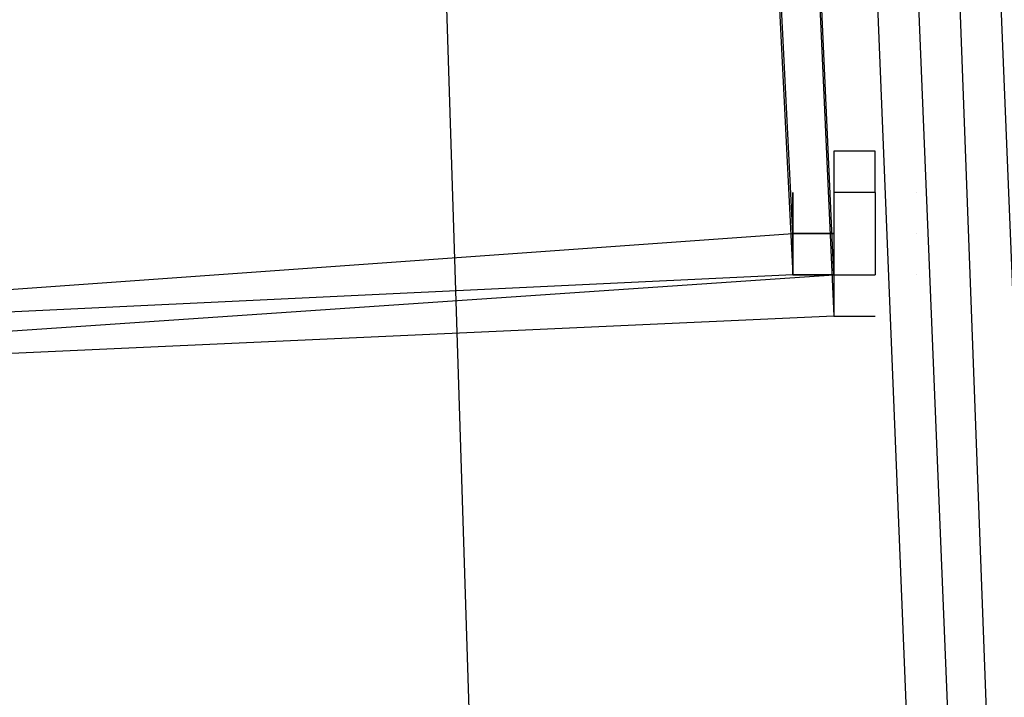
# Model space of a CAD drawing. Header units: feet. Extents: x -79 to 198, y -22 to 181.
# Tile 857 of 982: x 137.777 to 138.095, y 114.548 to 114.767. Entities that reach past the tile are written whole.
import ezdxf

# ---------------------------------------------------------------- set-up
doc = ezdxf.new("R2010")
doc.units = ezdxf.units.FT
doc.layers.add('A-AREA-UNIDAD', color=30, linetype='CONTINUOUS')
doc.layers.add('A-LINEA', color=7, linetype='CONTINUOUS')

msp = doc.modelspace()

# ---------------------------------------------------------------- linework, layer by layer
at = {"layer": 'A-AREA-UNIDAD'}
msp.add_lwpolyline([(119.36, 110.0089), (121.312, 109.5289), (121.92, 112.4089), (122.88, 112.4089), (135.808, 109.3333), (135.872, 108.1778), (135.552, 106.8444), (137.36, 106.4178), (137.408, 107.0933), (138.16, 107.0933), (137.888, 115.6089), (137.088, 126.2044), (136.16, 134.0622)], dxfattribs=at)
at = {"layer": 'A-LINEA'}
for p, q in [((138.0533, 114.7111), (138.0533, 114.6978)), ((138.0533, 114.7111), (138.0533, 114.6978)), ((138.0667, 114.7111), (138.0667, 114.7111)), ((138.0667, 114.7111), (138.0667, 114.7111)), ((138.0533, 114.6978), (138.0533, 114.6844)), ((138.0533, 114.6978), (138.0533, 114.6978)), ((138.0533, 114.6978), (138.0533, 114.6978)), ((138.0533, 114.6978), (138.0533, 114.6844)), ((138.0533, 114.6978), (138.0533, 114.6978)), ((138.0533, 114.6978), (138.0533, 114.6978)), ((138.0667, 114.6978), (138.0667, 114.6978)), ((138.0667, 114.6978), (138.0667, 114.6978)), ((138.0667, 114.6844), (138.0667, 114.6844)), ((138.0667, 114.6844), (138.0667, 114.6844))]:
    msp.add_line(p, q, dxfattribs=at)
for points in [[(137.44, 114.9378), (137.4533, 114.6444), (138.04, 114.6844), (138.0267, 114.9778), (137.44, 114.9378)], [(137.44, 114.9378), (137.4533, 114.6444), (138.04, 114.6844), (138.0267, 114.9778), (137.44, 114.9378)], [(137.4533, 114.6444), (137.44, 114.9378), (138.0267, 114.9644), (138.04, 114.6711), (137.4533, 114.6444)], [(137.4533, 114.6444), (137.44, 114.9378), (138.0267, 114.9644), (138.04, 114.6711), (137.4533, 114.6444)], [(137.4533, 114.9244), (137.4667, 114.6578), (138.0267, 114.6978), (138.0133, 114.9644), (137.4533, 114.9244)], [(137.4533, 114.9244), (137.4667, 114.6578), (138.0267, 114.6978), (138.0133, 114.9644), (137.4533, 114.9244)], [(137.4667, 114.6578), (137.4533, 114.9244), (138.0133, 114.9511), (138.0267, 114.6844), (137.4667, 114.6578)], [(137.4667, 114.6578), (137.4533, 114.9244), (138.0133, 114.9511), (138.0267, 114.6844), (137.4667, 114.6578)], [(138.2267, 110.8444), (138.2267, 110.8578), (138.0667, 114.7911), (138.0533, 114.7911), (138.2133, 110.8444), (138.2267, 110.8444)], [(138.2267, 110.8444), (138.2267, 110.8578), (138.0667, 114.7911), (138.0533, 114.7911), (138.2133, 110.8444), (138.2267, 110.8444)], [(138.2533, 110.8578), (138.0933, 114.7911), (138.08, 114.7911), (138.2267, 110.8578), (138.24, 110.8444), (138.2533, 110.8444), (138.2533, 110.8578)], [(138.2533, 110.8578), (138.0933, 114.7911), (138.08, 114.7911), (138.2267, 110.8578), (138.24, 110.8444), (138.2533, 110.8444), (138.2533, 110.8578)], [(138.0533, 114.7111), (138.0533, 114.7244), (138.0533, 114.7244), (138.04, 114.7244), (138.04, 114.7244), (138.04, 114.6978), (138.04, 114.6978), (138.0267, 114.6978), (138.0267, 114.7111), (138.0267, 114.6978), (138.0267, 114.6978), (138.0267, 114.6978), (138.0267, 114.6844), (138.0267, 114.6844), (138.0267, 114.6978), (138.04, 114.6978), (138.04, 114.6978), (138.04, 114.6844), (138.04, 114.6844), (138.0533, 114.6844), (138.0533, 114.6844)], [(138.0533, 114.7111), (138.0533, 114.7244), (138.0533, 114.7244), (138.04, 114.7244), (138.04, 114.7244), (138.04, 114.6978), (138.04, 114.6978), (138.0267, 114.6978), (138.0267, 114.7111), (138.0267, 114.6978), (138.0267, 114.6978), (138.0267, 114.6978), (138.0267, 114.6844), (138.0267, 114.6844), (138.0267, 114.6978), (138.04, 114.6978), (138.04, 114.6978), (138.04, 114.6844), (138.04, 114.6844), (138.0533, 114.6844), (138.0533, 114.6844)], [(138.0533, 114.7111), (138.0533, 114.7111), (138.0533, 114.7111), (138.04, 114.7111), (138.04, 114.7111), (138.04, 114.6978), (138.04, 114.6978), (138.0267, 114.6978), (138.0267, 114.6978), (138.0267, 114.6978), (138.0267, 114.6844), (138.0267, 114.6844), (138.0267, 114.6844), (138.0267, 114.6844), (138.0267, 114.6844), (138.04, 114.6844), (138.04, 114.6844), (138.04, 114.6711), (138.04, 114.6711), (138.0533, 114.6711), (138.0533, 114.6711), (138.0533, 114.6711)], [(138.0533, 114.7111), (138.0533, 114.7111), (138.0533, 114.7111), (138.04, 114.7111), (138.04, 114.7111), (138.04, 114.6978), (138.04, 114.6978), (138.0267, 114.6978), (138.0267, 114.6978), (138.0267, 114.6978), (138.0267, 114.6844), (138.0267, 114.6844), (138.0267, 114.6844), (138.0267, 114.6844), (138.0267, 114.6844), (138.04, 114.6844), (138.04, 114.6844), (138.04, 114.6711), (138.04, 114.6711), (138.0533, 114.6711), (138.0533, 114.6711), (138.0533, 114.6711)], [(138.0533, 114.6844), (138.0533, 114.6844), (138.0533, 114.6844)], [(138.0533, 114.6844), (138.0533, 114.6844), (138.0533, 114.6844)]]:
    msp.add_lwpolyline(points, dxfattribs=at)
for points in [[(138.04, 114.6978), (138.0267, 114.6978), (138.0267, 114.6978), (138.04, 114.6978)], [(138.04, 114.6978), (138.0267, 114.6978), (138.0267, 114.6978), (138.04, 114.6978)], [(138.04, 114.6844), (138.0267, 114.6844), (138.0267, 114.6844), (138.04, 114.6844)], [(138.04, 114.6844), (138.0267, 114.6844), (138.0267, 114.6844), (138.04, 114.6844)]]:
    msp.add_lwpolyline(points, close=True, dxfattribs=at)

doc.saveas('drawing.dxf')
